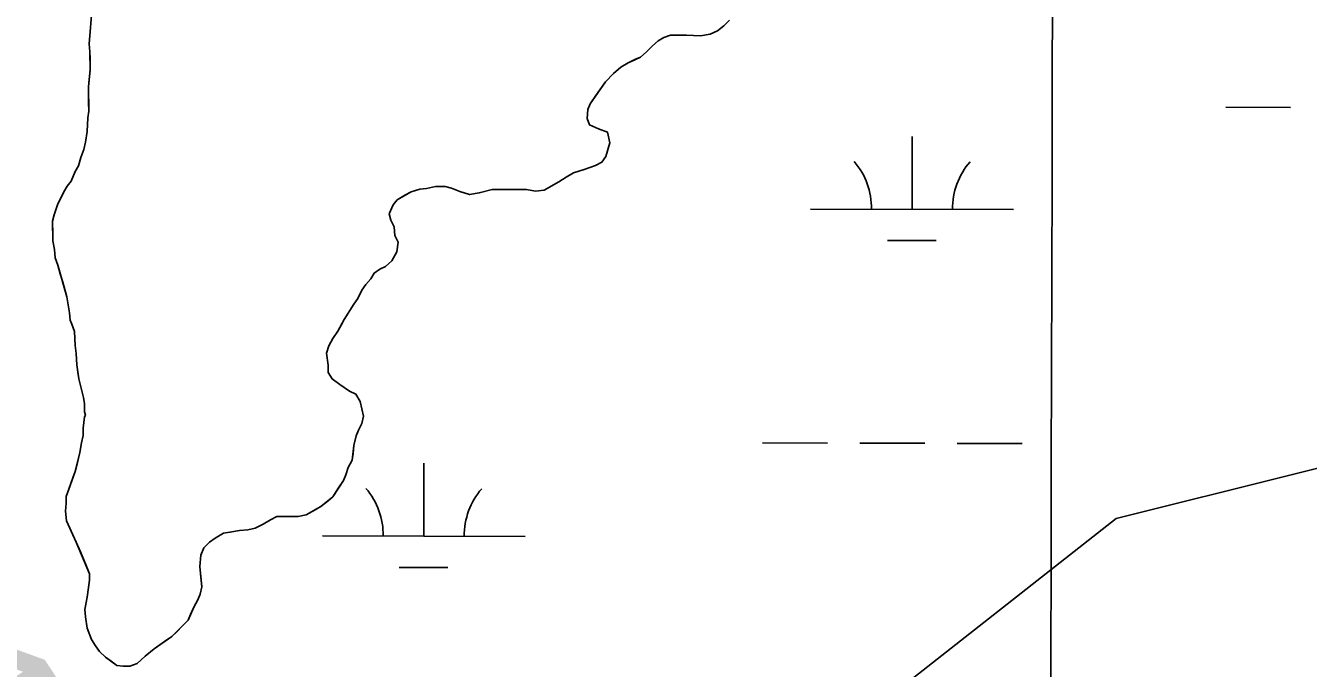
# Model space of a CAD drawing. Extents: x 3177385 to 3215275, y 903885 to 929304.
# Drawn here: x 3191561 to 3192194, y 916647 to 916964 of the extents above; entities that cross this region are included whole.
import ezdxf

# ---------------------------------------------------------------- set-up
doc = ezdxf.new("R2010")
doc.units = 0
for name, color, linetype in [('V-GRID-MAJR', 7, 'Continuous'), ('V-SITE-VEGE', 7, 'Continuous'), ('V-SURV-IDEN', 7, 'Continuous'), ('V-TOPO-SHOR', 7, 'Continuous'), ('V-WETL-SWMP', 7, 'Continuous')]:
    doc.layers.add(name, color=color, linetype=linetype)

msp = doc.modelspace()

# ---------------------------------------------------------------- linework, layer by layer
at = {"layer": 'V-GRID-MAJR'}
msp.add_spline([(3192048.7, 909312.78), (3192063.69, 915372.62), (3192078.68, 921435.55), (3192093.67, 927498.52), (3192093.68, 927501.56)], degree=3, dxfattribs=at)
at = {"layer": 'V-SITE-VEGE'}
for points in [[(3191594.13, 916972.84), (3191592.62, 916954.78), (3191593.04, 916950.78), (3191593.09, 916941.95), (3191592.33, 916933.53), (3191592.4, 916921.5), (3191592.01, 916918.29), (3191591.64, 916911.47), (3191590.87, 916906.26), (3191590.09, 916902.64), (3191588.51, 916898.62), (3191587.32, 916894.61), (3191585.74, 916891.79), (3191583.75, 916886.97), (3191581.76, 916884.55), (3191580.17, 916881.74), (3191577, 916875.31), (3191575.42, 916870.49), (3191574.64, 916867.27), (3191574.69, 916857.65), (3191575.51, 916853.24), (3191575.93, 916849.24)], [(3191741.44, 916867.75), (3191740.62, 916870.95), (3191742.61, 916875.38), (3191744.6, 916877.79), (3191751.39, 916881.84), (3191755.8, 916883.06), (3191759, 916883.48), (3191763.41, 916884.31), (3191768.22, 916884.33), (3191771.43, 916883.54), (3191775.45, 916881.96), (3191780.27, 916880.39), (3191785.08, 916881.21), (3191791.49, 916882.85), (3191808.33, 916882.94), (3191812.74, 916882.16), (3191817.15, 916882.58), (3191824.35, 916886.63), (3191827.94, 916889.06), (3191831.54, 916891.08), (3191836.75, 916892.71), (3191842.35, 916894.75), (3191845.55, 916896.37), (3191847.54, 916899.19), (3191849.51, 916906.01), (3191848.28, 916911.22), (3191843.86, 916912.8), (3191839.44, 916914.78), (3191838.22, 916917.98), (3191838.59, 916922.4), (3191839.78, 916925.21), (3191847.34, 916936.07), (3191851.33, 916940.1), (3191854.92, 916943.33), (3191858.52, 916945.36), (3191861.72, 916946.97), (3191864.52, 916948.19), (3191867.32, 916950.61), (3191870.51, 916953.84), (3191873.3, 916956.26), (3191876.1, 916957.88), (3191879.3, 916959.1), (3191887.32, 916959.14), (3191894.14, 916958.78), (3191898.95, 916959.6), (3191902.55, 916961.23), (3191905.74, 916963.65), (3191908.54, 916966.47)], [(3191575.93, 916849.24), (3191577.16, 916845.63), (3191581.65, 916830.02), (3191582.89, 916822.01), (3191583.31, 916818.4), (3191584.13, 916816.4), (3191585.34, 916812.8), (3191585.79, 916805.98), (3191586.21, 916801.98), (3191586.64, 916796.36), (3191587.47, 916789.55), (3191589.93, 916780.34), (3191590.35, 916777.13), (3191590.37, 916773.12), (3191590.78, 916771.53), (3191590.38, 916770.72), (3191589.61, 916765.1), (3191589.63, 916761.49), (3191588.84, 916757.88), (3191588.07, 916753.06), (3191585.71, 916743.83), (3191582.55, 916734.99), (3191581.37, 916731.38), (3191581.38, 916728.17), (3191581, 916724.16), (3191581.43, 916719.35), (3191586.3, 916708.95), (3191592.79, 916693.34), (3191592.81, 916690.13), (3191591.65, 916681.71), (3191590.48, 916675.69), (3191590.9, 916672.08), (3191591.73, 916666.47), (3191593.77, 916660.87), (3191595.79, 916657.67), (3191597.81, 916654.88), (3191600.63, 916652.08), (3191606.26, 916648.1), (3191609.47, 916647.72), (3191612.68, 916647.73), (3191616.28, 916648.96), (3191620.27, 916652.59), (3191624.66, 916656.22), (3191633.45, 916662.28), (3191641.43, 916670.34), (3191644.21, 916676.77), (3191646.19, 916680.39), (3191647.38, 916683.2), (3191648.16, 916686.82), (3191647.31, 916696.84), (3191647.68, 916702.45), (3191649.27, 916706.07), (3191652.06, 916708.89), (3191654.85, 916710.91), (3191658.85, 916713.34), (3191662.05, 916713.76), (3191666.86, 916714.58), (3191670.87, 916715), (3191674.48, 916715.83), (3191678.47, 916717.85), (3191682.07, 916719.88), (3191685.27, 916721.5), (3191695.7, 916721.55), (3191699.7, 916722.38), (3191706.9, 916726.42), (3191712.89, 916731.27), (3191718.06, 916739.31), (3191719.25, 916742.13), (3191720.43, 916745.74), (3191722.42, 916749.36), (3191723.18, 916756.58), (3191724.36, 916761.4), (3191725.55, 916764.21), (3191727.13, 916767.43), (3191727.92, 916771.04), (3191726.28, 916778.25), (3191724.25, 916781.85), (3191721.04, 916783.44), (3191716.21, 916786.62), (3191712.58, 916789.41), (3191710.56, 916792.6), (3191710.54, 916796.21), (3191709.71, 916802.22), (3191710.89, 916805.84), (3191712.88, 916809.46), (3191715.27, 916813.08), (3191718.44, 916818.71), (3191723.22, 916826.35), (3191725.21, 916829.17), (3191727.19, 916833.19), (3191729.18, 916836.01), (3191731.57, 916838.83), (3191733.16, 916841.64), (3191735.96, 916843.66), (3191738.76, 916844.88), (3191741.95, 916847.7), (3191744.33, 916852.13), (3191745.11, 916856.94), (3191743.49, 916860.14), (3191743.06, 916864.55), (3191741.44, 916867.75)]]:
    msp.add_lwpolyline(points, dxfattribs=at)
at = {"layer": 'V-TOPO-SHOR'}
for points in [[(3191590.38, 916770.72), (3191590.78, 916771.53), (3191590.37, 916773.12), (3191590.35, 916777.13), (3191589.93, 916780.34), (3191587.47, 916789.55), (3191587.06, 916792.76), (3191586.64, 916796.36), (3191586.21, 916801.98), (3191585.79, 916805.98), (3191585.35, 916812.8), (3191584.13, 916816.4), (3191583.31, 916818.4), (3191582.89, 916822.01), (3191581.65, 916830.02), (3191579.61, 916837.23), (3191578.38, 916841.23), (3191577.16, 916845.63), (3191575.93, 916849.24), (3191575.51, 916853.24), (3191574.69, 916857.65), (3191574.67, 916860.86), (3191574.64, 916867.27), (3191575.42, 916870.49), (3191577, 916875.31), (3191580.17, 916881.74), (3191581.76, 916884.55), (3191583.75, 916886.97), (3191585.73, 916891.79), (3191587.32, 916894.61), (3191588.51, 916898.62), (3191590.09, 916902.64), (3191590.87, 916906.26), (3191591.64, 916911.47), (3191592.01, 916918.29), (3191592.4, 916921.5), (3191592.37, 916925.91), (3191592.35, 916929.52), (3191592.33, 916933.53), (3191592.71, 916937.14), (3191593.09, 916941.95), (3191593.06, 916947.57), (3191593.04, 916950.78), (3191592.62, 916954.78), (3191594.13, 916972.84)], [(3191908.54, 916966.47), (3191905.74, 916963.65), (3191902.55, 916961.23), (3191898.95, 916959.6), (3191894.14, 916958.78), (3191887.32, 916959.14), (3191886.12, 916959.13), (3191882.91, 916959.12), (3191879.3, 916959.1), (3191876.1, 916957.88), (3191873.3, 916956.26), (3191870.51, 916953.84), (3191867.32, 916950.61), (3191864.52, 916948.19), (3191861.72, 916946.98), (3191858.52, 916945.36), (3191854.93, 916943.33), (3191851.33, 916940.1), (3191847.34, 916936.07), (3191842.57, 916929.23), (3191839.78, 916925.21), (3191838.59, 916922.4), (3191838.22, 916917.98), (3191839.44, 916914.78), (3191843.86, 916912.8), (3191848.28, 916911.22), (3191849.51, 916906.01), (3191847.54, 916899.19), (3191845.55, 916896.37), (3191842.35, 916894.75), (3191836.75, 916892.71), (3191831.54, 916891.08), (3191827.94, 916889.06), (3191824.35, 916886.63), (3191817.15, 916882.58), (3191812.74, 916882.16), (3191808.33, 916882.94), (3191807.12, 916882.93), (3191805.12, 916882.92), (3191801.11, 916882.9), (3191796.3, 916882.88), (3191791.49, 916882.85), (3191785.08, 916881.21), (3191780.27, 916880.38), (3191775.45, 916881.96), (3191771.43, 916883.55), (3191768.22, 916884.33), (3191763.41, 916884.31), (3191759, 916883.48), (3191755.8, 916883.06), (3191751.39, 916881.84), (3191748.6, 916880.22), (3191744.6, 916877.79), (3191742.61, 916875.38), (3191740.62, 916870.95), (3191741.44, 916867.75), (3191743.06, 916864.55), (3191743.49, 916860.14), (3191745.11, 916856.94)], [(3191745.11, 916856.94), (3191744.33, 916852.13), (3191741.95, 916847.7), (3191738.76, 916844.88), (3191735.96, 916843.66), (3191733.16, 916841.64), (3191731.57, 916838.83), (3191729.18, 916836.01), (3191727.19, 916833.19), (3191725.2, 916829.17), (3191723.22, 916826.35), (3191718.44, 916818.71), (3191716.86, 916815.9), (3191715.27, 916813.08), (3191712.88, 916809.46), (3191710.89, 916805.84), (3191709.71, 916802.22), (3191710.54, 916796.21), (3191710.56, 916792.6), (3191712.58, 916789.41), (3191716.21, 916786.62), (3191721.04, 916783.44), (3191724.25, 916781.85), (3191726.28, 916778.25), (3191727.92, 916771.04), (3191727.13, 916767.43), (3191725.55, 916764.21), (3191724.36, 916761.4), (3191723.18, 916756.58), (3191722.8, 916752.57), (3191722.42, 916749.36), (3191720.43, 916745.74), (3191719.25, 916742.13), (3191718.06, 916739.31), (3191715.67, 916735.69), (3191712.89, 916731.27), (3191710.49, 916729.25), (3191706.9, 916726.42), (3191704.1, 916724.8), (3191699.7, 916722.38), (3191695.7, 916721.55), (3191692.49, 916721.53), (3191685.27, 916721.5), (3191682.07, 916719.88), (3191678.47, 916717.85), (3191674.48, 916715.83), (3191670.87, 916715), (3191666.86, 916714.58), (3191662.05, 916713.76), (3191658.85, 916713.34), (3191654.85, 916710.91), (3191652.06, 916708.89), (3191649.27, 916706.07), (3191647.68, 916702.45), (3191647.31, 916696.84), (3191647.74, 916691.63), (3191648.16, 916686.82), (3191647.38, 916683.2), (3191646.19, 916680.39), (3191644.21, 916676.77), (3191642.62, 916673.15), (3191641.43, 916670.34), (3191638.64, 916667.52), (3191635.85, 916664.7), (3191633.45, 916662.28), (3191629.86, 916659.85), (3191624.66, 916656.22), (3191620.27, 916652.59), (3191616.28, 916648.96), (3191612.68, 916647.73), (3191609.47, 916647.72), (3191606.26, 916648.1), (3191603.45, 916650.09), (3191600.63, 916652.08), (3191597.81, 916654.88), (3191595.79, 916657.67), (3191593.77, 916660.87), (3191591.73, 916666.47), (3191590.9, 916672.08), (3191590.48, 916675.69), (3191591.65, 916681.71), (3191592.81, 916690.13), (3191592.79, 916693.34), (3191591.17, 916697.34), (3191588.32, 916704.15), (3191586.3, 916708.95), (3191584.67, 916712.55), (3191581.43, 916719.35), (3191581, 916724.16), (3191581.38, 916728.17), (3191581.37, 916731.38), (3191582.55, 916734.99), (3191584.52, 916740.62), (3191585.71, 916743.83), (3191586.89, 916748.25), (3191588.07, 916753.06), (3191588.84, 916757.88), (3191589.63, 916761.49), (3191589.61, 916765.1), (3191589.99, 916767.91), (3191590.38, 916770.72)]]:
    msp.add_lwpolyline(points, dxfattribs=at)
at = {"layer": 'V-WETL-SWMP'}
for p, q in [((3192153.22, 916923.52), (3192185.22, 916923.45)), ((3191998.51, 916873.14), (3191998.59, 916909.14)), ((3191948.51, 916873.25), (3192048.51, 916873.02)), ((3191986.47, 916857.74), (3192010.47, 916857.68)), ((3191924.83, 916757.88), (3191956.83, 916757.8)), ((3191972.83, 916757.77), (3192004.83, 916757.69)), ((3192020.83, 916757.65), (3192052.83, 916757.58)), ((3191757.66, 916711.84), (3191757.75, 916747.84)), ((3191707.66, 916711.95), (3191807.66, 916711.72)), ((3191745.63, 916696.43), (3191769.63, 916696.38))]:
    msp.add_line(p, q, dxfattribs=at)
for points in [[(3187662.95, 916111.29), (3187822.42, 915951.73), (3187967.39, 915835.69), (3188083.37, 915777.66), (3188315.33, 915690.63), (3188764.75, 915574.58), (3189069.2, 915545.57), (3189417.14, 915502.06), (3189750.58, 915502.06), (3190185.5, 915516.56), (3190591.43, 915690.63), (3191127.83, 915922.72), (3191490.27, 916241.85), (3192099.16, 916720.53), (3192273.13, 916764.05), (3192389.11, 916836.58), (3192679.06, 917126.69), (3192809.54, 917286.25), (3192969.01, 917460.32), (3193229.96, 917648.9), (3193403.93, 917808.46), (3193519.91, 917968.02), (3194390.37, 918496.3)], [(3191594.13, 916972.84), (3191592.62, 916954.78), (3191593.04, 916950.78), (3191593.06, 916947.57), (3191593.09, 916941.95), (3191592.71, 916937.14)], [(3191720.43, 916745.74), (3191722.42, 916749.36), (3191722.8, 916752.57), (3191723.18, 916756.58), (3191724.36, 916761.4), (3191725.55, 916764.21), (3191727.13, 916767.43), (3191727.92, 916771.04), (3191726.28, 916778.25), (3191724.25, 916781.85), (3191721.04, 916783.44), (3191716.21, 916786.62), (3191712.58, 916789.41), (3191710.56, 916792.6), (3191710.54, 916796.21), (3191709.71, 916802.22), (3191710.89, 916805.84), (3191712.88, 916809.46), (3191715.27, 916813.08), (3191718.44, 916818.71), (3191723.22, 916826.35), (3191725.21, 916829.17), (3191727.19, 916833.19), (3191729.18, 916836.01), (3191731.57, 916838.83), (3191733.16, 916841.64), (3191735.96, 916843.66), (3191738.76, 916844.88), (3191741.95, 916847.7), (3191744.33, 916852.13), (3191745.11, 916856.94), (3191743.49, 916860.14), (3191743.06, 916864.55), (3191741.44, 916867.75), (3191740.62, 916870.95), (3191742.61, 916875.38), (3191744.6, 916877.79), (3191748.6, 916880.22), (3191751.39, 916881.84), (3191755.8, 916883.06), (3191759, 916883.48), (3191763.41, 916884.31), (3191768.22, 916884.33), (3191771.43, 916883.55), (3191775.45, 916881.96), (3191780.27, 916880.39), (3191785.08, 916881.21), (3191791.49, 916882.85), (3191808.33, 916882.94), (3191812.74, 916882.16), (3191817.15, 916882.58), (3191824.35, 916886.63), (3191827.94, 916889.06), (3191831.54, 916891.08), (3191836.75, 916892.71), (3191842.35, 916894.75), (3191845.55, 916896.37), (3191847.54, 916899.18), (3191849.51, 916906.01), (3191848.28, 916911.22), (3191843.86, 916912.8), (3191839.44, 916914.78), (3191838.22, 916917.98), (3191838.6, 916922.39), (3191839.78, 916925.21), (3191842.57, 916929.23), (3191847.34, 916936.07), (3191851.33, 916940.1), (3191854.93, 916943.33), (3191858.52, 916945.36), (3191861.72, 916946.98), (3191864.52, 916948.19), (3191867.32, 916950.61), (3191870.51, 916953.84), (3191873.3, 916956.26), (3191876.1, 916957.88), (3191879.3, 916959.1), (3191887.32, 916959.14), (3191894.14, 916958.78), (3191898.95, 916959.6), (3191902.55, 916961.23), (3191905.74, 916963.65), (3191908.54, 916966.47)], [(3191592.71, 916937.14), (3191592.33, 916933.53), (3191592.4, 916921.5), (3191592.01, 916918.29), (3191591.65, 916911.47), (3191590.87, 916906.26), (3191590.09, 916902.64), (3191588.51, 916898.62), (3191587.32, 916894.61), (3191585.73, 916891.79), (3191583.75, 916886.97), (3191581.76, 916884.55), (3191580.17, 916881.74), (3191577, 916875.31), (3191575.42, 916870.49), (3191574.64, 916867.27), (3191574.69, 916857.65), (3191575.51, 916853.24), (3191575.93, 916849.24), (3191577.16, 916845.63), (3191578.38, 916841.23), (3191579.61, 916837.23), (3191581.65, 916830.02), (3191582.89, 916822.01), (3191583.31, 916818.4), (3191584.13, 916816.4), (3191585.35, 916812.8), (3191585.78, 916805.98), (3191586.21, 916801.97), (3191586.64, 916796.36), (3191587.06, 916792.76), (3191587.48, 916789.55), (3191589.93, 916780.34), (3191590.35, 916777.14), (3191590.37, 916773.13), (3191590.78, 916771.52), (3191590.38, 916770.72), (3191589.61, 916765.1), (3191589.63, 916761.49), (3191588.84, 916757.88), (3191588.07, 916753.06), (3191586.89, 916748.25), (3191585.71, 916743.83), (3191584.52, 916740.62), (3191582.55, 916734.99), (3191581.37, 916731.38), (3191581.38, 916728.17), (3191581, 916724.16), (3191581.43, 916719.35), (3191584.67, 916712.55), (3191586.29, 916708.95), (3191588.33, 916704.15), (3191591.17, 916697.34), (3191592.79, 916693.34), (3191592.81, 916690.13), (3191591.65, 916681.71), (3191590.48, 916675.69), (3191590.9, 916672.08), (3191591.73, 916666.47), (3191593.77, 916660.87), (3191595.79, 916657.67), (3191597.81, 916654.87), (3191600.63, 916652.08), (3191606.26, 916648.1), (3191609.47, 916647.72), (3191612.68, 916647.73), (3191616.28, 916648.96), (3191620.27, 916652.59), (3191624.67, 916656.22), (3191629.86, 916659.85), (3191633.46, 916662.28), (3191641.43, 916670.34), (3191642.62, 916673.15), (3191644.21, 916676.77), (3191646.19, 916680.39), (3191647.38, 916683.2), (3191648.16, 916686.82), (3191647.74, 916691.63), (3191647.31, 916696.84), (3191647.68, 916702.45), (3191649.26, 916706.07), (3191652.06, 916708.89), (3191654.85, 916710.91), (3191658.85, 916713.34), (3191662.06, 916713.76), (3191666.86, 916714.58), (3191670.87, 916715.01), (3191674.48, 916715.83), (3191678.47, 916717.85), (3191682.07, 916719.88), (3191685.27, 916721.5), (3191695.7, 916721.55), (3191699.7, 916722.37), (3191704.1, 916724.8), (3191706.9, 916726.42), (3191710.49, 916729.25), (3191712.89, 916731.27), (3191715.67, 916735.69), (3191718.06, 916739.31), (3191719.25, 916742.13), (3191720.43, 916745.74)]]:
    msp.add_lwpolyline(points, dxfattribs=at)
for centre, start, end in [((3191943.27, 916873.74), 359.09484, 40.6385), ((3192053.75, 916873.48), 139.09484, 180.6385), ((3191702.42, 916712.44), 359.09484, 40.6385), ((3191812.91, 916712.18), 139.09484, 180.6385)]:
    msp.add_arc(centre, 35.25, start, end, dxfattribs=at)

# ---------------------------------------------------------------- texts
at = {"layer": 'V-SURV-IDEN'}
for s, rotation, p in [('642+71.8', 302.59472, (3192080.92, 917162.72)), ('651+72.1', 303.29972, (3191386.53, 916749.18))]:
    msp.add_text(s, height=100, rotation=rotation, dxfattribs=at).set_placement(p)

doc.saveas('drawing.dxf')
